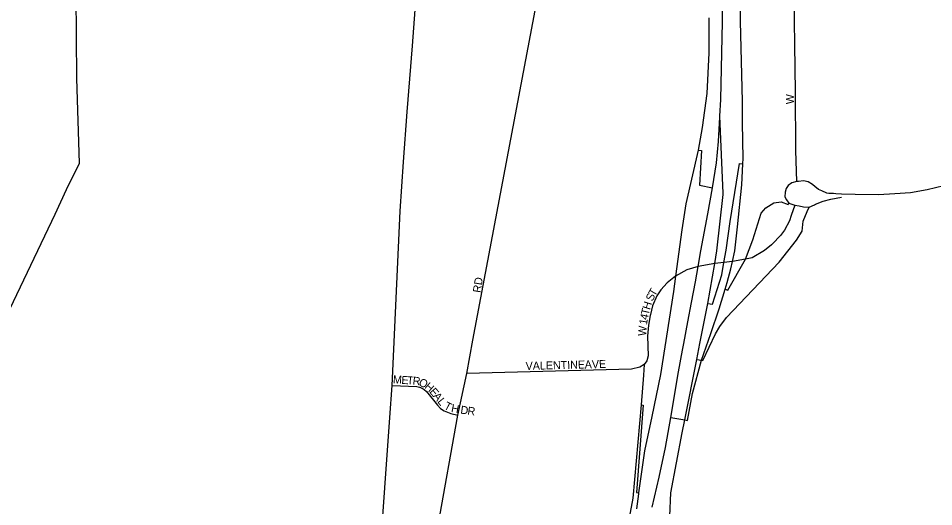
# Model space of a CAD drawing. Extents: x 2010165 to 2382125, y 1060529 to 1407316.
# Drawn here: x 2185453 to 2191174, y 1261818 to 1264875 of the extents above; entities that cross this region are included whole.
import ezdxf

# ---------------------------------------------------------------- set-up
doc = ezdxf.new("R2010")
doc.units = 0
for name, color, linetype in [('GM_X_City_Street', 7, 'Continuous'), ('GM_X_City_Street_Text', 7, 'Continuous'), ('GM_X_Interchange_Ramps', 7, 'Continuous'), ('GM_X_Interstate_Route', 7, 'Continuous'), ('GM_X_State_Route', 7, 'Continuous'), ('GM_X_US_Route', 7, 'Continuous')]:
    doc.layers.add(name, color=color, linetype=linetype)

msp = doc.modelspace()

# ---------------------------------------------------------------- linework, layer by layer
at = {"layer": 'GM_X_City_Street'}
for points in [[(2190319.4, 1263854.2), (2190311.7, 1264048.3), (2190311.1, 1264413.4), (2190300.5, 1265154.2), (2190259.9, 1266304.5), (2190257.2, 1266552.5), (2190255, 1266754.9), (2190253.4, 1266908.5), (2190248.5, 1267356.9), (2190211.3, 1269587.9)], [(2188294.9, 1262860.1), (2188718.8, 1265113.5)], [(2184349.9, 1260749), (2184381.5, 1260815.7), (2184385.9, 1260825.3), (2184596, 1261286.1), (2184791.1, 1261724.2), (2185117.3, 1262462.9), (2185378.6, 1263010.3), (2185682.5, 1263648.5), (2185754, 1263803.9), (2185835.5, 1263967.6), (2185818.8, 1264498.4), (2185815.7, 1265026)], [(2191956.6, 1264075.7), (2191916, 1264040.7), (2191829.9, 1264008.9), (2191726.1, 1263964.5), (2191572.1, 1263916.6), (2191289, 1263839), (2191132.5, 1263800.6), (2191029.6, 1263781.4), (2190930.8, 1263775.2), (2190829.9, 1263769.1), (2190683.7, 1263771.1), (2190597.3, 1263775.1), (2190563, 1263776.6), (2190547.9, 1263777.3), (2190538.2, 1263777.8), (2190518.9, 1263778.7), (2190506.7, 1263779.4), (2190474.9, 1263794.7), (2190455.2, 1263804.1), (2190431.5, 1263822.8), (2190419.4, 1263832.3)], [(2190419.4, 1263832.3), (2190416.1, 1263834.9), (2190390.2, 1263852), (2190361.1, 1263857.8), (2190329.7, 1263853), (2190319.4, 1263854.2), (2190287.1, 1263845.4), (2190265.7, 1263828), (2190251.7, 1263808.7), (2190245.8, 1263787), (2190244.8, 1263758.2), (2190253.7, 1263737.9), (2190269.4, 1263718.6), (2190306.2, 1263706.1), (2190332.9, 1263700.2), (2190359.6, 1263694.4), (2190396.2, 1263693.2), (2190429, 1263707.9), (2190436.4, 1263711), (2190483.7, 1263730.6), (2190531.5, 1263742), (2190598.5, 1263755.5)], [(2190306.2, 1263706.1), (2190284.3, 1263640.4), (2190273.5, 1263608.2), (2190241.3, 1263549.4), (2190217.5, 1263515.2), (2190167.4, 1263463), (2190160.9, 1263456.2), (2190117.6, 1263421.2), (2190039.4, 1263375.9), (2189998.3, 1263366.5), (2189916.1, 1263352.1), (2189863.5, 1263346.3), (2189805.7, 1263340), (2189703.1, 1263322.1), (2189631.8, 1263300.9), (2189561.4, 1263260.1), (2189509, 1263219.2), (2189469.2, 1263176.4), (2189443.5, 1263137.1), (2189417.7, 1263075.8), (2189404.3, 1263021.2)], [(2189404.3, 1263021.2), (2189402.6, 1263014.3), (2189391.3, 1262953.4), (2189386.2, 1262886), (2189388.9, 1262763.1), (2189380.5, 1262731.2), (2189364.6, 1262707.4)], [(2188076.3, 1261702.4), (2188201, 1262391.8), (2188255.6, 1262651.3), (2188294.9, 1262860.1)], [(2189364.6, 1262707.4), (2189337.1, 1262692.2), (2189285.3, 1262678.5), (2188255.6, 1262651.3)], [(2187789.5, 1262577), (2187943.8, 1262570.8), (2187960.7, 1262567.1), (2187977.1, 1262560.3), (2187990.6, 1262551.9), (2188004, 1262540.1), (2188074.1, 1262452.9), (2188092.8, 1262433.7), (2188114.6, 1262418.5), (2188155.4, 1262402), (2188201, 1262391.8)]]:
    msp.add_lwpolyline(points, dxfattribs=at)
at = {"layer": 'GM_X_Interchange_Ramps'}
for points in [[(2189530.8, 1262376.4), (2189618.1, 1262361.3), (2189636.3, 1262358.1), (2189665.8, 1262527.2), (2189723, 1262734.4), (2189781, 1262903), (2189832.8, 1263056.2), (2189870.6, 1263179.3), (2189883.5, 1263221.2), (2189905.6, 1263306.4), (2189916.1, 1263352.1), (2189931.3, 1263418.7), (2189947.7, 1263568.7), (2189974.7, 1263832.7), (2189982, 1263963.9), (2189983.8, 1263996.9), (2189978.9, 1264219.4), (2189978.6, 1264356.1), (2189966.9, 1264854.4), (2189969.5, 1265092.4)], [(2189769.8, 1264876.4), (2189769.2, 1264659.3), (2189756.6, 1264404), (2189726.8, 1264191.8), (2189702, 1264050.2), (2189625.6, 1263713.6), (2189600.1, 1263551.9), (2189561.4, 1263260.1), (2189548.7, 1263164.5), (2189467.1, 1262646), (2189412.4, 1262382.1), (2189367.7, 1262168.7), (2189329.3, 1261905), (2189328.5, 1261899.3), (2189317, 1261805.3)], [(2189702, 1264050.2), (2189723.3, 1264048.1), (2189711.6, 1263830.1), (2189791.5, 1263814.5)], [(2189762, 1263091), (2189791.5, 1263085.2), (2189849.5, 1263268.7), (2189863.5, 1263346.3), (2189877.4, 1263422.8), (2189902.9, 1263603.4), (2189959.9, 1263965.1), (2189982, 1263963.9)], [(2189692.9, 1262740.3), (2189723, 1262734.4), (2189731.8, 1262732.7), (2189809.9, 1262900.7), (2189837.6, 1262945.7), (2189879.7, 1263002), (2190207.9, 1263348), (2190316.3, 1263486), (2190352.3, 1263542.6), (2190358.5, 1263604.4), (2190383.3, 1263666.3), (2190396.2, 1263693.2)], [(2189870.6, 1263179.3), (2189886.8, 1263173.9), (2189998.3, 1263366.5), (2190043.7, 1263488), (2190096, 1263654.8), (2190124.9, 1263688.8), (2190174.3, 1263719.7), (2190220.6, 1263726.9), (2190265.7, 1263710.2), (2190269.4, 1263718.6)], [(2189364.6, 1262707.4), (2189361.2, 1262641.6), (2189345, 1262456), (2189294, 1261872), (2189270.9, 1261749.2)], [(2189345, 1262456), (2189358.4, 1262454.8), (2189316.8, 1261906.8), (2189329.3, 1261905)]]:
    msp.add_lwpolyline(points, dxfattribs=at)
at = {"layer": 'GM_X_Interstate_Route'}
for points in [[(2189843.8, 1264366.2), (2189855.1, 1264853.2), (2189855.1, 1265146.6), (2189855.1, 1265258.7), (2189791.5, 1266365.1), (2189779.6, 1266636.1), (2189779.2, 1266646.9), (2189778.1, 1266670.5), (2189773.9, 1266743.3)], [(2189837.5, 1264255.4), (2189837.9, 1264262.2), (2189843.8, 1264366.2)], [(2189660.9, 1263095.5), (2189686.5, 1263226.1), (2189703.1, 1263322.1), (2189719.8, 1263418.6), (2189762.9, 1263651.2), (2189791.5, 1263814.5), (2189815.8, 1263970.1), (2189829.3, 1264104.4), (2189837.5, 1264255.4)], [(2189611.7, 1262839.1), (2189637.4, 1262975.5), (2189660.9, 1263095.5)], [(2189414.5, 1261816.6), (2189457.5, 1262003.6), (2189498.2, 1262189.4), (2189530.8, 1262376.4), (2189578.5, 1262662.7), (2189604, 1262798.2), (2189611.7, 1262839.1)]]:
    msp.add_lwpolyline(points, dxfattribs=at)
at = {"layer": 'GM_X_State_Route'}
for points in [[(2189857.9, 1263780.4), (2189837.9, 1264262.2)], [(2189712.6, 1262840.5), (2189762, 1263091), (2189805.7, 1263340), (2189819.5, 1263418.6), (2189858.3, 1263771.7), (2189857.9, 1263780.4)], [(2189526.3, 1261748.5), (2189525.5, 1261759.1), (2189530.7, 1261905.5), (2189602.1, 1262280), (2189618.1, 1262361.3), (2189692.9, 1262740.3), (2189712.6, 1262840.5)]]:
    msp.add_lwpolyline(points, dxfattribs=at)
at = {"layer": 'GM_X_US_Route'}
for points in [[(2187775, 1262375.8), (2187789.5, 1262577), (2187839.2, 1263667.9), (2187861.2, 1263976.6), (2187883.3, 1264289.4), (2187916.8, 1264702.4), (2187945.1, 1265098.8), (2188037.9, 1266446.8), (2188056.5, 1266621.1), (2188062.9, 1266706.4), (2188067.2, 1266762.9), (2188087.6, 1267036.2), (2188093.2, 1267111.5), (2188121.1, 1267599.3), (2188124, 1267715.9), (2188121.4, 1267781.1), (2188093.5, 1267888.8), (2188017.5, 1268082.6), (2187966.7, 1268226.7)], [(2187662.5, 1261016.3), (2187712, 1261497.4), (2187775, 1262375.8)]]:
    msp.add_lwpolyline(points, dxfattribs=at)

# ---------------------------------------------------------------- texts
at = {"layer": 'GM_X_City_Street_Text'}
for s, rotation, p in [('W', 90, (2190300.4, 1264336.7)), ('RD', 81.0327, (2188342.5, 1263154.6)), ('T', 60.0247, (2189431.4, 1263131)), ('S', 66.1235, (2189417.8, 1263100.1)), ('T', 76.9378, (2189392.5, 1263013.9)), ('H', 72.6016, (2189400.2, 1263047.2)), ('4', 78.6839, (2189386.6, 1262984.1)), ('W', 85.7766, (2189376.4, 1262885.2)), ('1', 80.2759, (2189381.4, 1262954.1)), ('VALENTINE', 1.4521, (2188624.4, 1262674.1)), ('AVE', 1.9739, (2188993.9, 1262682.9)), ('M', 356.5009, (2187793.5, 1262590.5)), ('E', 356.4731, (2187846.2, 1262587.3)), ('T', 356.5066, (2187881.4, 1262585.1)), ('R', 354.0647, (2187916, 1262583)), ('O', 334.7349, (2187951.1, 1262580.1)), ('H', 319.3157, (2187987.9, 1262563.3)), ('E', 309.7776, (2188019.7, 1262536.2)), ('A', 309.0387, (2188042.1, 1262509.2)), ('L', 309.0624, (2188069.9, 1262475)), ('T', 332.3973, (2188109.2, 1262433.7)), ('H', 349.1813, (2188155.4, 1262412.2)), ('D', 351.8751, (2188214.2, 1262401.6)), ('R', 351.8919, (2188257.8, 1262395.4))]:
    msp.add_text(s, height=50, rotation=rotation, dxfattribs=at).set_placement(p)

doc.saveas('drawing.dxf')
